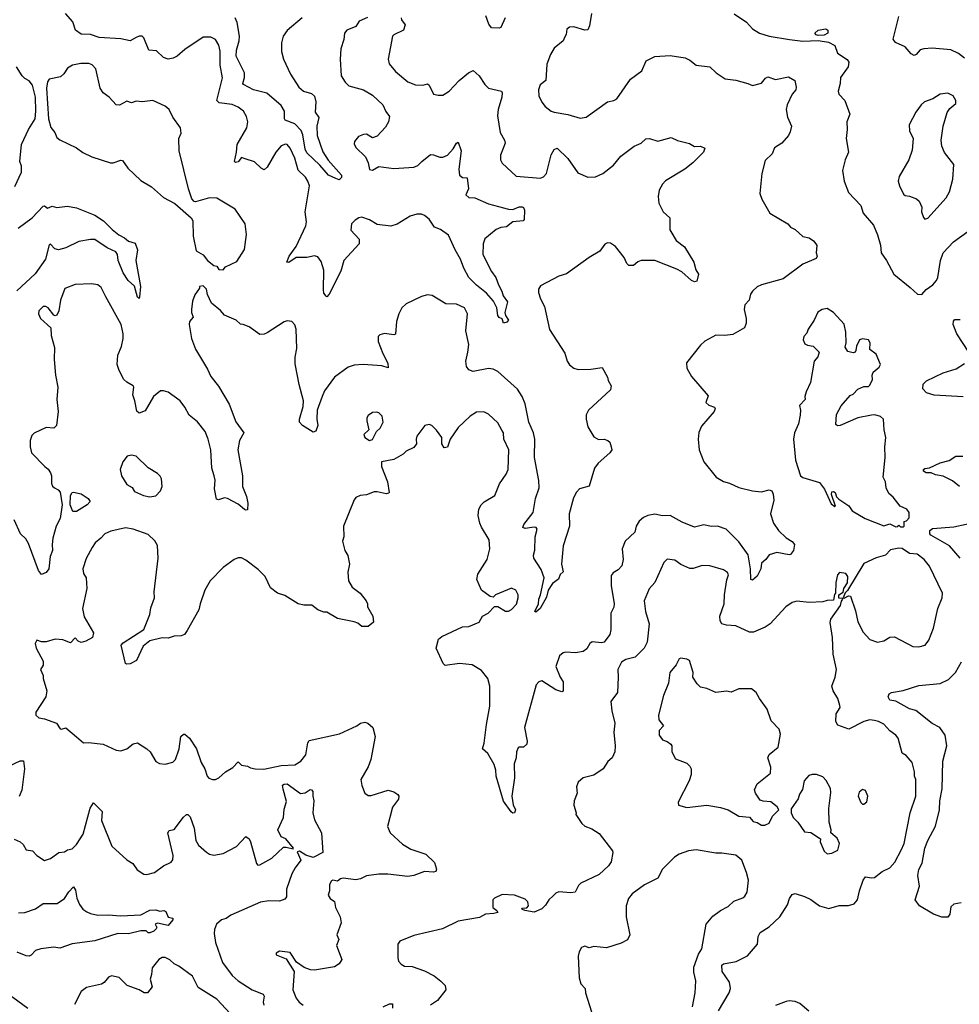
# Model space of a CAD drawing. Extents: x 1954678 to 2060275, y 904822 to 1016299.
# Tile 260 of 467: x 1986072 to 1992230, y 953651 to 960104. Entities that reach past the tile are written whole.
import ezdxf

# ---------------------------------------------------------------- set-up
doc = ezdxf.new("R2010")
doc.units = 0

msp = doc.modelspace()

# ---------------------------------------------------------------- linework, layer by layer
at = {"layer": '0CON20XD'}
for points in [[(1989819.2, 960145), (1989806.6, 960063.4), (1989795, 960038), (1989775, 960034.3), (1989705, 960057.8), (1989675, 960055.8), (1989658.8, 960041.2), (1989654.2, 960005.8), (1989642.9, 959987.1), (1989633.3, 959965), (1989575, 959917.5), (1989551.2, 959875), (1989527, 959813), (1989520, 959705), (1989484.2, 959675.8), (1989472.5, 959645), (1989474.3, 959605), (1989493.4, 959563.4), (1989516.2, 959535), (1989554.6, 959504.6), (1989575, 959496.7), (1989665, 959482.2), (1989745, 959458), (1989785, 959464), (1989925.6, 959564.4), (1989966.4, 959573.6), (1989985, 959585.8), (1990075, 959713.3), (1990150.5, 959769.5), (1990178.8, 959835), (1990235, 959862), (1990335, 959869.2), (1990434.2, 959854.2), (1990465, 959838.8), (1990505.8, 959805.8), (1990594.3, 959794.3), (1990637.5, 959755), (1990695, 959716.2), (1990765, 959708), (1990845, 959686), (1990875, 959671.4), (1990935, 959688.8), (1990959.3, 959720.7), (1990975, 959728.9), (1991025, 959711.1), (1991110.2, 959730.2), (1991152, 959705), (1991161.9, 959661.9), (1991160, 959645), (1991134.2, 959615), (1991101.4, 959545), (1991095.8, 959515.8), (1991104, 959465), (1991130, 959405), (1991122.3, 959367.7), (1991110, 959345), (1991066.2, 959295), (1991018.8, 959265), (1991003.3, 959225), (1990958.8, 959181.2), (1990936, 959095), (1990923.3, 958965), (1990936.4, 958926.4), (1990987.5, 958835), (1991107.5, 958765), (1991123.6, 958743.6), (1991155, 958728), (1991205, 958683.8), (1991246.7, 958675), (1991275.5, 958655.5), (1991290.8, 958635), (1991296.4, 958623.6), (1991293.3, 958575), (1991298.8, 958555), (1991291.2, 958538.8), (1991205, 958501.9), (1991075, 958404.3), (1990935, 958366.9), (1990905, 958352.5), (1990875, 958323.8), (1990862.5, 958305), (1990853.3, 958265), (1990824, 958235), (1990820.8, 958205), (1990834.2, 958145), (1990834.3, 958115), (1990822.5, 958085), (1990745, 958041.1), (1990694.5, 958034.5), (1990635, 958036.7), (1990563, 957997), (1990535, 957971.2), (1990442.5, 957855), (1990445, 957820), (1990476.2, 957765), (1990585, 957637.5), (1990570, 957595), (1990587.7, 957577.7), (1990625, 957563.3), (1990630, 957555), (1990623.1, 957536.9), (1990541.1, 957438.9), (1990522.4, 957397.6), (1990518.6, 957355), (1990525.7, 957285), (1990555.8, 957205), (1990637.1, 957105), (1990685, 957077.1), (1990725, 957066.5), (1990785, 957038.5), (1990875, 957015.7), (1990935, 957010), (1990985, 957021.4), (1991001.2, 957015), (1991010.8, 956995), (1991015.8, 956955), (1990992.5, 956865), (1991011.5, 956805), (1991044.4, 956755), (1991095, 956708.9), (1991135, 956684), (1991151.2, 956665), (1991144, 956625), (1991125, 956598.8), (1991115, 956596), (1991035, 956611.4), (1990985, 956595.8), (1990962.5, 956565), (1990935, 956542), (1990928.5, 956505), (1990905, 956457.1), (1990875, 956431.2), (1990864.2, 956434.2), (1990862.5, 956505), (1990846.4, 956596.4), (1990785, 956681.5), (1990702.5, 956765), (1990646, 956784), (1990605, 956781.4), (1990555, 956792.5), (1990495, 956777.1), (1990415, 956809.7), (1990335, 956853.4), (1990285, 956852.1), (1990235, 956862.9), (1990188.8, 956855), (1990159.8, 956840.2), (1990133, 956817), (1990112.9, 956785), (1990104.4, 956745), (1990040, 956685), (1990021.1, 956635), (1990027.5, 956565), (1990019.2, 956525), (1989995, 956498), (1989960.8, 956479.2), (1989949.5, 956460.5), (1989947.8, 956395), (1989967.5, 956275), (1989965.5, 956254.5), (1989945.6, 956214.4), (1989946.7, 956136.7), (1989946.9, 956105), (1989939.2, 956075), (1989902.5, 956025), (1989885, 956018.8), (1989825, 956026.2), (1989808.8, 956015), (1989789.4, 955980.6), (1989765, 955963.8), (1989714.3, 955954.3), (1989652.3, 955957.7), (1989635, 955953.3), (1989610, 955935), (1989586.2, 955865), (1989614.4, 955795), (1989634.4, 955765), (1989635, 955702.5), (1989625, 955698.8), (1989585, 955711.8), (1989495, 955771.2), (1989475, 955763.3), (1989456.7, 955745), (1989380.6, 955465), (1989398.6, 955375), (1989395.8, 955355), (1989375, 955336.2), (1989345, 955336.2), (1989339.5, 955330.5), (1989328, 955305), (1989326, 955265), (1989312.7, 955227.3), (1989315.6, 955135), (1989297.1, 955015), (1989307.3, 954957.3), (1989321.5, 954925), (1989315.8, 954905), (1989305, 954902.9), (1989292.5, 954912.5), (1989242.1, 954982.1), (1989195.6, 955145), (1989192.3, 955185), (1989181.5, 955221.5), (1989140, 955295), (1989106, 955325), (1989117, 955363), (1989130.8, 955485), (1989153.6, 955603.6), (1989152.5, 955735), (1989140.6, 955785), (1989097.7, 955837.7), (1989036.7, 955875), (1988955, 955884.2), (1988861.7, 955871.7), (1988846.7, 955885), (1988801.2, 955985), (1988817.3, 956042.7), (1988837.7, 956062.3), (1988975, 956124), (1989015, 956126), (1989084.4, 956155.6), (1989105, 956193.8), (1989142.5, 956215), (1989185, 956257.5), (1989205, 956257.5), (1989257, 956227), (1989275, 956226.7), (1989295, 956238.8), (1989327.4, 956272.6), (1989340, 956315), (1989338, 956335), (1989323.3, 956365), (1989295, 956378.8), (1989190, 956335), (1989175, 956320), (1989155, 956322.5), (1989098.8, 956365), (1989069.2, 956435), (1989075, 956470), (1989136.5, 956565), (1989153.8, 956635), (1989150, 956695), (1989097.7, 956777.7), (1989086.8, 956805), (1989076.7, 956855), (1989080.6, 956895), (1989095.5, 956924.5), (1989115.5, 956944.5), (1989185.8, 956985), (1989217.8, 957062.2), (1989261.4, 957125), (1989274.3, 957155), (1989278.6, 957285), (1989246, 957355), (1989244, 957395), (1989232.7, 957412.7), (1989205, 957461.2), (1989145, 957519.2), (1989115, 957532.9), (1989065, 957532), (1989024.4, 957505.6), (1988945, 957430), (1988893.8, 957355), (1988875, 957302.5), (1988855, 957297.5), (1988838.8, 957325), (1988838.8, 957365), (1988803.9, 957413.9), (1988773.6, 957443.6), (1988755, 957450), (1988727.5, 957445), (1988675.8, 957375), (1988670, 957355), (1988673.8, 957325), (1988655, 957300), (1988605, 957276.2), (1988585, 957256.7), (1988525, 957221.2), (1988442.5, 957205), (1988443.8, 957175), (1988482, 957075), (1988493.3, 957005), (1988489.5, 957000.5), (1988475, 956996.2), (1988415, 957010), (1988395, 957008.8), (1988345, 956990), (1988303.6, 956986.4), (1988275, 956972.5), (1988265, 956957.5), (1988193.3, 956785), (1988196.2, 956715), (1988186.7, 956685), (1988203.3, 956625), (1988223, 956593), (1988233.8, 956535), (1988223.6, 956483.6), (1988226.2, 956425), (1988250, 956385), (1988302.5, 956345), (1988342.5, 956295), (1988352.5, 956275), (1988352.5, 956255), (1988387.5, 956195), (1988390, 956155), (1988355, 956127.5), (1988315, 956127.5), (1988288.8, 956148.8), (1988265, 956157.5), (1988155, 956178.8), (1988085, 956220), (1988065, 956220), (1988025, 956236.7), (1987985.9, 956265.9), (1987935, 956266.2), (1987896.1, 956276.1), (1987809.5, 956329.5), (1987762.5, 956345), (1987715, 956381.2), (1987681.1, 956455), (1987635, 956501.1), (1987555, 956562.5), (1987525, 956576), (1987505, 956576), (1987477.5, 956565), (1987405.7, 956514.3), (1987321.2, 956425), (1987286.1, 956363.9), (1987254.3, 956275.7), (1987246.2, 956235), (1987169.3, 956100.7), (1987152.5, 956075), (1987130, 956065), (1987085, 956063.3), (1987045, 956051.2), (1987005, 956053.3), (1986925, 956033.3), (1986881.7, 955998.3), (1986837.5, 955905), (1986795, 955881.9), (1986775, 955879.2), (1986764.4, 955884.4), (1986737.5, 956005), (1986750.8, 956019.2), (1986885, 956107.5), (1986926, 956205), (1986930.9, 956249.1), (1986955.8, 956315), (1986954.2, 956355), (1986978.8, 956575), (1986975, 956657.5), (1986957.9, 956687.9), (1986915, 956730), (1986815.7, 956765.7), (1986765, 956774.3), (1986668.3, 956751.7), (1986630, 956735), (1986604, 956705), (1986566.2, 956675), (1986546, 956645), (1986508.3, 956571.7), (1986485.8, 956505), (1986490.6, 956475), (1986506.9, 956445), (1986512.9, 956375), (1986484.4, 956245), (1986495, 956191.2), (1986556.2, 956085), (1986550, 956055), (1986505, 956030.8), (1986475, 956022.5), (1986455, 956030), (1986435, 956052.5), (1986405, 956020.8), (1986355, 956038.5), (1986305, 956044.5), (1986245, 956026), (1986215, 956026.2), (1986185, 956037.5), (1986174, 956016), (1986180, 955985), (1986225, 955900), (1986226.4, 955873.6), (1986207.5, 955845), (1986226.7, 955805), (1986226.2, 955785), (1986248.8, 955705), (1986243.9, 955666.1), (1986177.5, 955565), (1986177.5, 955545), (1986198.3, 955528.3), (1986235, 955522), (1986314.2, 955494.2), (1986336.4, 955456.4), (1986345, 955453.3), (1986375, 955463.3), (1986443.9, 955403.9)], [(1988063.4, 958333.4), (1988065, 958462.5), (1988048, 958518), (1988025, 958549.2), (1988005, 958556.7), (1987955, 958544.5), (1987884.4, 958545.6), (1987835, 958513.3), (1987822.5, 958515), (1987838, 958555), (1987885, 958616.7), (1987948.2, 958751.8), (1987951.1, 958778.9), (1987944, 958845), (1987970.6, 959015), (1987961.4, 959045), (1987945, 959071.2), (1987897.6, 959117.6), (1987876.1, 959196.1), (1987845, 959262), (1987826, 959285), (1987815, 959288.6), (1987785, 959276.7), (1987750, 959235), (1987695, 959136.2), (1987675, 959120.8), (1987655, 959130.8), (1987611.2, 959171.2), (1987550.8, 959190.8), (1987525, 959200), (1987505, 959171.2), (1987487, 959167), (1987480, 959175), (1987494, 959236), (1987497.1, 959285), (1987560.6, 959395), (1987566.7, 959435), (1987559.5, 959469.5), (1987538, 959505), (1987505, 959531.5), (1987465, 959548), (1987379.7, 959559.7), (1987364.8, 959574.8), (1987402, 959722), (1987386.2, 959805), (1987387, 959897), (1987377, 959937), (1987355, 959974), (1987325, 959990), (1987275, 959988.6), (1987155, 959909.2), (1987105, 959865.7), (1987078.3, 959851.7), (1987045, 959845.6), (1987013.8, 959855), (1986968.9, 959898.9), (1986918.8, 959905), (1986885.5, 959985), (1986875.4, 959995.4), (1986855, 959995.6), (1986835, 959986.5), (1986795, 959964.6), (1986735, 959979.2), (1986593.5, 959986.5), (1986535, 960006.1), (1986475, 960008.9), (1986438, 960035), (1986419.7, 960089.7), (1986372.9, 960145)], [(1988572.5, 960115), (1988573.7, 960103.7), (1988599.5, 960070.5), (1988586.7, 960035), (1988524.7, 960005.3), (1988515.8, 959995), (1988486, 959845), (1988494, 959815), (1988534.3, 959765), (1988615, 959695.7), (1988665.9, 959675.9), (1988715, 959674), (1988745, 959683.3), (1988755.7, 959675.7), (1988785, 959616.7), (1988815, 959608.8), (1988845, 959610), (1988886, 959635), (1988952.5, 959705), (1989013.9, 959756.1), (1989045, 959770), (1989084, 959735), (1989119.7, 959679.7), (1989144.2, 959654.2), (1989228.8, 959635), (1989234.2, 959624.2), (1989232.2, 959595), (1989208.5, 959515), (1989203.1, 959473.1), (1989220.6, 959365), (1989249.2, 959315), (1989254.2, 959295), (1989224.3, 959215), (1989224.3, 959185), (1989235, 959163.8), (1989325, 959078.6), (1989485, 959064.3), (1989505, 959073.3), (1989524.1, 959095.9), (1989555, 959218.8), (1989575, 959253.8), (1989595, 959261.2), (1989664.3, 959195), (1989730.9, 959100.9), (1989795, 959071.9), (1989845, 959074.3), (1989895, 959096.2), (1989965, 959149.4), (1990011.4, 959208.6), (1990100, 959275), (1990145, 959294), (1990175, 959322), (1990200, 959325), (1990255, 959308), (1990342, 959332), (1990382.5, 959312.5), (1990462.1, 959292.1), (1990495, 959272.5), (1990535, 959273.8), (1990562.5, 959262.5), (1990553.8, 959235), (1990483.4, 959166.6), (1990431.2, 959125), (1990305, 959048), (1990284, 959025), (1990264.1, 958985.9), (1990256, 958945), (1990261.2, 958901.2), (1990288.8, 958845), (1990333.3, 958805), (1990334.1, 958725.9), (1990339.2, 958715), (1990375, 958656), (1990430, 958615), (1990491.2, 958515), (1990504, 958464), (1990520, 958435), (1990509.3, 958390.7), (1990495, 958386.7), (1990475, 958394.2), (1990410.9, 958450.9), (1990378.9, 958468.9), (1990235, 958525.8), (1990145, 958525.8), (1990123.4, 958516.6), (1990095, 958492), (1990065, 958493.8), (1990052, 958505), (1990033.8, 958545), (1989976.2, 958616.2), (1989945, 958640), (1989925, 958640.6), (1989906.7, 958633.3), (1989873.4, 958586.6), (1989805.5, 958544.5), (1989655, 958438), (1989605, 958423.3), (1989485, 958360), (1989473, 958337), (1989472.9, 958315), (1989485, 958273.3), (1989512.5, 958225), (1989545, 958073.3), (1989645, 957918.8), (1989661.1, 957865), (1989675, 957841.2), (1989705, 957820), (1989731.7, 957811.7), (1989815, 957814.3), (1989890, 957825), (1989925, 957760), (1989928.3, 957738.3), (1989948.8, 957705), (1989945, 957677.5), (1989800, 957545), (1989784.2, 957515), (1989784.2, 957485), (1989795.7, 957435.7), (1989835, 957370), (1989865, 957352.5), (1989903.6, 957353.6), (1989927.5, 957345), (1989940, 957335), (1989948.8, 957305), (1989954, 957285), (1989940.5, 957265), (1989863.4, 957196.6), (1989839.2, 957165), (1989805, 957045.7), (1989742, 957028), (1989721.9, 957008.1), (1989700.8, 956969.2), (1989673.3, 956865), (1989676, 956785), (1989633.1, 956655), (1989623.3, 956535), (1989634.2, 956485), (1989613.4, 956466.6), (1989603.1, 956436.9), (1989565, 956408.6), (1989535.7, 956365), (1989525, 956318.8), (1989482.9, 956245), (1989455, 956220), (1989448.8, 956225), (1989472.5, 956275), (1989474.8, 956305.2), (1989486.4, 956335), (1989508.9, 956445), (1989490.6, 956500.6), (1989442.3, 956575), (1989440, 956595), (1989447.9, 956627.9), (1989449.7, 956715), (1989464, 956765), (1989456.2, 956775), (1989445, 956776.9), (1989385, 956768.8), (1989370, 956775), (1989376, 956795), (1989438.2, 956875), (1989453.3, 956965), (1989476.5, 957035), (1989473.5, 957083.5), (1989446.1, 957235), (1989448.6, 957355), (1989440, 957395), (1989408.9, 957465), (1989386, 957586), (1989365.5, 957635), (1989335, 957682.2), (1989205, 957798.9), (1989175, 957813.2), (1989145, 957818), (1989045, 957798.5), (1989015, 957808.6), (1989001.5, 957831.5), (1988996.2, 957865), (1989008.5, 957925), (1989015.4, 957975.4), (1988995.7, 958065), (1989008, 958175), (1988988, 958215), (1988935, 958240), (1988865, 958241.2), (1988775, 958296.2), (1988745, 958300), (1988705, 958290), (1988605, 958241.4), (1988577.5, 958215), (1988557.5, 958175), (1988542.5, 958125), (1988535, 958043.3), (1988525, 958038), (1988462.3, 958047.7), (1988431.7, 958038.3), (1988422.3, 958027.7), (1988420.8, 957995), (1988452.5, 957915), (1988485, 957853.3), (1988487.3, 957822.7), (1988445, 957834.5), (1988323, 957843), (1988265, 957840.6), (1988225, 957827.1), (1988135, 957760.8), (1988068.8, 957671.2), (1988055, 957634.2), (1988022.3, 957545), (1988020.4, 957485), (1988026.2, 957443.8), (1988012.7, 957407.3), (1987995, 957400), (1987925, 957443.1), (1987906.9, 957465), (1987905.6, 957485), (1987930.5, 957569.5), (1987931.8, 957605), (1987902.9, 957712.9), (1987878.5, 957848.5), (1987877.9, 957892.1), (1987887.8, 957947.8), (1987884.4, 958075), (1987874.5, 958104.5), (1987855, 958126), (1987825, 958129.2), (1987805, 958124), (1987695, 958052.5), (1987675, 958042), (1987645, 958040), (1987575, 958090), (1987537, 958107), (1987518.3, 958108.3), (1987490, 958135), (1987415, 958166.7), (1987387.7, 958197.7), (1987330, 958245), (1987303, 958303), (1987297, 958337), (1987275, 958360), (1987250, 958355), (1987250, 958345), (1987219.3, 958300.7), (1987205, 958260), (1987198, 958205), (1987198, 958185), (1987208.8, 958155), (1987185.7, 958125), (1987182.5, 958105), (1987197.5, 958015), (1987223.8, 957945), (1987303.4, 957813.4), (1987325.6, 957765), (1987375, 957702.5), (1987445.6, 957585), (1987488.7, 957468.7), (1987540, 957395), (1987512.5, 957345), (1987501.4, 957285), (1987532.9, 957115), (1987532.9, 957045), (1987558.3, 956978.3), (1987567.5, 956935), (1987565, 956892.5), (1987555, 956888.8), (1987545, 956894), (1987505, 956929.2), (1987435, 956965.8), (1987415, 956970), (1987375, 956957.5), (1987361.7, 956961.7), (1987348.3, 957028.3), (1987354, 957085), (1987347.5, 957115)], [(1987922.5, 960115), (1987825, 960032.5), (1987798.5, 959995), (1987787, 959953), (1987788.7, 959895), (1987801.7, 959845), (1987846.8, 959746.8), (1987902, 959662), (1987931.2, 959635), (1987985, 959620), (1988005, 959601.9), (1988013.8, 959565), (1988008, 959498), (1988033, 959463), (1988019.3, 959405), (1988022.3, 959345), (1988058.1, 959238.1), (1988093.4, 959183.4), (1988182.2, 959085), (1988181.2, 959068.8), (1988166, 959054), (1988143.6, 959063.6), (1988095, 959084.2), (1988039.8, 959149.8), (1987955, 959231.6), (1987942.1, 959255), (1987928.5, 959348.5), (1987917.2, 959377.2), (1987875, 959421.8), (1987812.5, 959445), (1987807.5, 959455), (1987807.8, 959505), (1987785, 959541.8), (1987691.4, 959621.4), (1987605, 959643.6), (1987538.2, 959678.2), (1987534.6, 959685), (1987546, 959725), (1987546.5, 959755), (1987491.8, 959865), (1987493.7, 959905), (1987510.7, 959965), (1987513, 959995), (1987497.2, 960085), (1987485, 960115.5)], [(1988352.1, 960117.9), (1988296.9, 960093.1), (1988275, 960059.4), (1988215.7, 960035), (1988200, 960015), (1988196.8, 959973.2), (1988177, 959913), (1988172.5, 959845), (1988179.4, 959735), (1988205.8, 959695), (1988230.2, 959670.2), (1988324.4, 959644.4), (1988385, 959608.6), (1988451.4, 959545), (1988471.7, 959501.7), (1988495, 959470), (1988490, 959435), (1988470.5, 959399.5), (1988415, 959340), (1988385, 959330), (1988345, 959352.5), (1988325, 959350.8), (1988292.7, 959337.3), (1988266.2, 959305), (1988265, 959290), (1988275, 959266.7), (1988338.8, 959205), (1988356.2, 959165), (1988365, 959122.5), (1988385, 959117.5), (1988425, 959142.5), (1988525, 959128), (1988655, 959136.2), (1988682.3, 959147.7), (1988706.7, 959175), (1988765, 959220), (1988785, 959218.8), (1988825, 959203.3), (1988845, 959203.3), (1988875, 959216.2), (1988913.7, 959256.3), (1988935, 959293.8), (1988945, 959300), (1988964.5, 959245), (1988950, 959125), (1988954, 959085), (1988975, 959068.8), (1989005, 959067.5), (1989013.3, 958995), (1988997.1, 958955), (1989015, 958937.5), (1989055.6, 958935.6), (1989145, 958897.5), (1989275, 958861.2), (1989305, 958860.5), (1989345, 958877.1), (1989365, 958878.1), (1989375, 958872.5), (1989380, 958855), (1989378.5, 958795), (1989372.5, 958785), (1989305, 958778.5), (1989263.7, 958746.3), (1989225, 958741.2), (1989195, 958729.4), (1989121.7, 958668.3), (1989109.4, 958635), (1989106.9, 958565), (1989163.3, 958453.3), (1989193.1, 958415), (1989210, 958365), (1989233.1, 958325), (1989240, 958295), (1989268.1, 958255), (1989252, 958185), (1989255.8, 958165.8), (1989276.7, 958135), (1989265, 958121.2), (1989243.8, 958113.8), (1989233.3, 958143.3), (1989215, 958152), (1989206.2, 958165), (1989200, 958215), (1989178.5, 958258.5), (1989130.5, 958310.5), (1989065, 958363.1), (1989015, 958413.3), (1988982.2, 958475), (1988962, 958535), (1988926.6, 958595), (1988881.7, 958691.7), (1988829.4, 958729.4), (1988790, 958745), (1988755, 958796.7), (1988725, 958820.8), (1988705, 958828.6), (1988675, 958829.4), (1988632, 958815), (1988545.3, 958764.7), (1988505, 958750.5), (1988415, 958762.5), (1988365, 958791.1), (1988315, 958808.9), (1988293.8, 958806.2), (1988269.7, 958790.3), (1988246, 958765), (1988242.5, 958725), (1988296.7, 958665), (1988297.1, 958635), (1988196.4, 958525), (1988176.4, 958455), (1988100, 958305), (1988085, 958287.5), (1988080.7, 958290.7), (1988065, 958312.5), (1988063.4, 958333.4)], [(1989253.8, 960115), (1989225, 960052), (1989215, 960047.5), (1989165, 960050), (1989147.5, 960075), (1989128, 960128)], [(1990755, 960141.2), (1990835, 960088.1), (1990874, 960044), (1990921.2, 960015), (1990985, 959995.2), (1991116.7, 959973.3), (1991205, 959963.5), (1991305, 959968), (1991373.6, 959956.4), (1991414.2, 959935), (1991431.4, 959885), (1991495, 959843.3), (1991506.7, 959825), (1991502, 959795), (1991452.5, 959725), (1991449.2, 959685), (1991435.8, 959635), (1991440, 959615), (1991480, 959575), (1991512.5, 959485), (1991494, 959435), (1991495.8, 959385), (1991488.6, 959325), (1991504.2, 959235), (1991481.4, 959185), (1991464.4, 959115), (1991475.5, 959045.5), (1991505, 958972), (1991584.2, 958885), (1991601.2, 958835), (1991667.7, 958757.7), (1991694.2, 958694.2), (1991712.9, 958625), (1991718.1, 958575), (1991754.2, 958525), (1991800.8, 958435), (1991909.1, 958349.1), (1991955.9, 958305.9), (1991985, 958302)], [(1992265, 959852.5), (1992225, 959881.8), (1992175, 959905.6), (1992052.6, 959917.4), (1991996.8, 959913.2), (1991974.5, 959905.5), (1991947.5, 959875), (1991935, 959870), (1991915, 959880.8), (1991875, 959925.8), (1991812.5, 959955), (1991797, 959977), (1991833.3, 960125)], [(1991305, 960000.5), (1991291.2, 960005), (1991284.3, 960015), (1991305, 960034.4), (1991355, 960044.2), (1991368, 960035), (1991368.6, 960015), (1991345, 960002.9), (1991305, 960000.5)], [(1986040.2, 959009.8), (1986082.9, 959105), (1986083.6, 959143.6), (1986072.5, 959175), (1986084, 959285), (1986129.2, 959385), (1986173.1, 959455), (1986178.5, 959505), (1986176, 959595), (1986155.5, 959675.5), (1986135, 959702.5), (1986105, 959717.5), (1986087.5, 959735), (1986050, 959795)], [(1987405, 958463.3), (1987420, 958485), (1987495, 958520), (1987545, 958597.5), (1987558, 958695), (1987548.8, 958765), (1987485, 958862.5), (1987365, 958933.1), (1987315, 958936.7), (1987225, 958910), (1987215, 958912.5), (1987200, 958930), (1987178, 958995), (1987117.5, 959245), (1987114, 959325), (1987129.3, 959360.7), (1987126.2, 959395), (1987076.2, 959465), (1987051.2, 959515), (1987025, 959536), (1986945, 959574.2), (1986875, 959565.8), (1986835, 959569.2), (1986805, 959558.8), (1986775, 959570), (1986725.8, 959544.2), (1986705, 959546.2), (1986658.8, 959595), (1986620, 959625), (1986598.8, 959655), (1986571.2, 959781.2), (1986547.3, 959807.3), (1986525, 959816), (1986472.7, 959817.3), (1986417.5, 959805), (1986386.2, 959785), (1986361.7, 959748.3), (1986339.7, 959730.3), (1986265, 959713.8), (1986255, 959696.7), (1986248.7, 959655), (1986261.4, 959455), (1986277.1, 959397.1), (1986302.5, 959365), (1986315, 959332.5), (1986335, 959316.7), (1986445, 959263.3), (1986485, 959233.8), (1986545, 959204), (1986666.4, 959166.4), (1986685, 959166.7), (1986735, 959182.5), (1986745, 959180), (1986780.5, 959130.5), (1986865, 959050), (1986935, 959007.5), (1987015, 958937.5), (1987088.3, 958898.3), (1987196.7, 958805), (1987206.2, 958785), (1987210, 958685), (1987228.8, 958588.8), (1987275, 958563.3), (1987302.5, 958525), (1987345, 958493.8), (1987365, 958487.5), (1987377.5, 958467.5), (1987405, 958463.3)], [(1992005, 958796.2), (1992025, 958804), (1992145, 958936.7), (1992166.2, 958975), (1992187.7, 959057.7), (1992194, 959155), (1992133.8, 959233.8), (1992116.7, 959275), (1992111.9, 959315), (1992124.2, 959405), (1992150, 959495), (1992168.8, 959521.2), (1992208.6, 959555), (1992208.6, 959575), (1992191.2, 959605), (1992155, 959622.5), (1992105, 959616), (1992057.5, 959585), (1992002.5, 959565), (1991980, 959545), (1991945, 959497.5), (1991901.2, 959415), (1991904.2, 959375), (1991926.9, 959325), (1991921.7, 959248.3), (1991899.2, 959185), (1991836, 959075), (1991830, 959045), (1991838, 959015), (1991865, 958960), (1991875, 958951.2), (1991903.9, 958946.1), (1991950, 958930), (1991966.7, 958915), (1991984, 958875), (1991982.2, 958845), (1991995, 958806.7), (1992005, 958796.2)], [(1986062.8, 958737.2), (1986154.8, 958805.2), (1986225, 958881.2), (1986235, 958883.3), (1986255, 958867.5), (1986285, 958882), (1986315, 958873.1), (1986385, 958880.8), (1986445, 958870.6), (1986565, 958823.1), (1986622, 958785), (1986677.9, 958727.9), (1986722.8, 958692.8), (1986758.8, 958675), (1986785, 958651.2), (1986828.1, 958638.1), (1986843.3, 958595), (1986834, 958525), (1986863.1, 958355), (1986858, 958285), (1986855, 958277.5), (1986844.4, 958284.4), (1986825, 958357.5), (1986784, 958395), (1986750, 958445), (1986718.1, 958525), (1986713.9, 958563.9), (1986702.3, 958582.3), (1986645, 958607.5), (1986565, 958662.2), (1986535, 958662.7), (1986460.6, 958649.4), (1986375, 958608.5), (1986325.5, 958594.5), (1986302.9, 958602.9), (1986275, 958633.3), (1986265, 958627.5), (1986241.8, 958535), (1986172.9, 958437.1), (1986052.4, 958327.6)], [(1991985, 958302), (1992013.8, 958335), (1992056, 958365), (1992081.2, 958395), (1992090, 958415), (1992107.5, 958525), (1992124.5, 958575), (1992192, 958648), (1992286.9, 958715)], [(1987347.5, 957115), (1987331.9, 957165), (1987324.4, 957285), (1987307.8, 957355), (1987287.3, 957405), (1987237.6, 957467.6), (1987181.7, 957511.7), (1987154.6, 957564.6), (1987124.3, 957605), (1987045, 957661.5), (1987015, 957672.2), (1986995, 957671.1), (1986949.4, 957635), (1986895, 957541.2), (1986855, 957524.2), (1986838.8, 957538.8), (1986826.8, 957606.8), (1986812.9, 957645), (1986820, 957695), (1986816, 957705), (1986775, 957727.5), (1986755, 957746), (1986723.8, 957803.8), (1986711.4, 957845), (1986714.3, 957905), (1986738.3, 957961.7), (1986751.1, 958015), (1986750.8, 958045), (1986736.8, 958105), (1986637.4, 958287.4), (1986605, 958348.8), (1986585, 958365.7), (1986543.2, 958373.2), (1986435, 958367.8), (1986367.3, 958342.7), (1986340, 958265), (1986329.2, 958195), (1986315, 958167.5), (1986305, 958162.5), (1986295, 958166.7), (1986259.2, 958215), (1986242.5, 958225), (1986225, 958224.3), (1986198.1, 958195), (1986195.6, 958175), (1986208.6, 958145), (1986276.2, 958085), (1986279.2, 958035), (1986300, 957955), (1986297.7, 957877.7), (1986306.7, 957775), (1986322, 957695), (1986314.6, 957615.4), (1986323.8, 957535), (1986314.3, 957445), (1986295, 957427.1), (1986245, 957432), (1986165.8, 957394.2), (1986151.9, 957378.1), (1986140, 957345), (1986140, 957305), (1986149.2, 957265), (1986236.3, 957176.3), (1986258.8, 957158.8), (1986275, 957134), (1986281.5, 957115), (1986280.5, 957065), (1986287.6, 957047.6), (1986299.2, 957035), (1986325, 957022.5), (1986337.2, 957007.2), (1986350.9, 956925), (1986336.4, 956835), (1986311.4, 956785), (1986289.4, 956705), (1986284.2, 956664.2), (1986287.1, 956625), (1986271.4, 956585), (1986262, 956505), (1986245, 956480.8), (1986215, 956466.7), (1986195, 956493.3), (1986130.6, 956670.6), (1986112.4, 956702.4), (1986076.7, 956735), (1986035, 956826.2)], [(1991865, 956780), (1991870, 956785), (1991870, 956815), (1991885, 956820), (1991901.7, 956838.3), (1991902.5, 956875), (1991887.5, 956895), (1991842.5, 956915), (1991796.2, 956975), (1991768, 956998), (1991751.2, 957035), (1991746, 957075), (1991731.2, 957105), (1991744, 957235), (1991741.2, 957305), (1991748, 957365), (1991737.5, 957415), (1991732.5, 957485), (1991713.8, 957503.8), (1991676.4, 957513.6), (1991655, 957512), (1991565, 957494), (1991450, 957445), (1991431.7, 957441.7), (1991421.2, 957451.2), (1991425.8, 957515.8), (1991455, 957573.3), (1991515, 957640), (1991535, 957650), (1991565, 957682), (1991605, 957700), (1991635, 957700), (1991645, 957707.5), (1991661.2, 957745), (1991660, 957775), (1991666.4, 957793.6), (1991705, 957826.2), (1991714, 957845), (1991685, 957912.5), (1991643, 957943), (1991646.2, 957985), (1991635.9, 958005.9), (1991595, 958012.5), (1991576.2, 958005), (1991556.2, 957965), (1991552.5, 957935), (1991547.5, 957925), (1991535, 957920), (1991499.3, 957929.3), (1991483, 957957), (1991488.6, 957985), (1991487.5, 958055), (1991475, 958107.5), (1991406, 958185), (1991365, 958210.6), (1991332.5, 958205), (1991304.1, 958185.9), (1991280, 958135), (1991238.8, 958075), (1991230.7, 958049.3), (1991211.7, 958028.3), (1991206.7, 958005), (1991218.3, 957978.3), (1991235, 957970), (1991272.5, 957965), (1991312.5, 957925), (1991303.3, 957895), (1991278.8, 957865), (1991256, 957725), (1991226.2, 957665), (1991218, 957635), (1991221.2, 957615), (1991183.3, 957575), (1991190, 957545), (1991188.3, 957511.7), (1991176.2, 957455), (1991150, 957395), (1991142.9, 957355), (1991157, 957217), (1991190, 957115), (1991205, 957102.5), (1991315, 957071.2), (1991346.7, 957026.7), (1991390.8, 956930.8), (1991415, 956912.5), (1991420, 956915), (1991392.3, 956992.3), (1991395, 957010), (1991405, 957012.5), (1991416.1, 957006.1), (1991426.4, 956976.4), (1991440.5, 956960.5), (1991506.7, 956916.7), (1991527.5, 956885), (1991613.9, 956833.9), (1991735, 956786.7), (1991775, 956800), (1991815, 956780), (1991828.3, 956781.7), (1991835, 956790), (1991845, 956780), (1991865, 956780)], [(1992293.1, 957925), (1992215, 958044.5), (1992189.1, 958105), (1992191.8, 958128.2), (1992202.1, 958137.9), (1992235, 958139.6)], [(1992255, 957632.9), (1992065, 957642.2), (1992015, 957659.1), (1991991.4, 957685), (1991992.9, 957715), (1992015, 957737.5), (1992125, 957788.4), (1992210, 957815), (1992265, 957850.8)], [(1988365, 957346.7), (1988385, 957353.3), (1988410, 957405), (1988435, 957427.5), (1988453.3, 957465), (1988446.7, 957505), (1988426.4, 957526.4), (1988411.7, 957531.7), (1988385, 957530), (1988355, 957510), (1988347.5, 957495), (1988347.5, 957475), (1988360, 957415), (1988327.5, 957385), (1988333.3, 957365), (1988365, 957346.7)], [(1986925, 956975.7), (1986965, 956984), (1986994.2, 957015), (1987005.8, 957045), (1987001.5, 957095), (1986991.9, 957111.9), (1986975, 957128.9), (1986915, 957166), (1986835, 957243.3), (1986805, 957250), (1986777, 957243), (1986747.5, 957205), (1986730, 957155), (1986739.4, 957115), (1986775, 957056.7), (1986808.3, 957038.3), (1986825, 957011.2), (1986882.5, 956985), (1986925, 956975.7)], [(1992231.2, 957045), (1992185, 957082.5), (1992125, 957112.1), (1992075, 957120.9), (1992045, 957132.9), (1992013.3, 957133.3), (1991996, 957145), (1991996.2, 957155), (1992005, 957162), (1992035, 957167.1), (1992105, 957198.8), (1992164.7, 957215.3), (1992207.1, 957242.9), (1992253.8, 957243.8)], [(1986445, 956880), (1986420.8, 956880.8), (1986402, 956925), (1986405.5, 956985), (1986415, 957004.2), (1986425, 957008.1), (1986475, 956996), (1986520, 956965), (1986533.3, 956945), (1986513.3, 956925), (1986445, 956880)], [(1992235, 956575.6), (1992166.5, 956656.5), (1992044.4, 956725), (1992037.3, 956735), (1992037.1, 956755), (1992055, 956769.2), (1992195, 956780.8), (1992356.2, 956815)], [(1991965, 955994), (1992006.7, 956005), (1992031.7, 956038.3), (1992061.4, 956115), (1992090.6, 956245), (1992117.1, 956315), (1992120, 956345), (1992035, 956521.2), (1991999.2, 956565), (1991955, 956600), (1991905, 956604.4), (1991855, 956637.1), (1991835, 956639.4), (1991780.5, 956629.5), (1991746.7, 956595), (1991685, 956577.5), (1991605, 956540), (1991498.3, 956361.7), (1991481.7, 956348.3), (1991470, 956315), (1991475, 956312.5), (1991505, 956327.5), (1991516.7, 956325), (1991549.3, 956229.3), (1991565, 956157.5), (1991600.6, 956090.6), (1991645, 956042.5), (1991695, 956023.3), (1991735, 956033.3), (1991774, 956056), (1991805, 956060), (1991925, 955996), (1991965, 955994)], [(1990652.2, 953607.8), (1990721.1, 953725), (1990731.1, 953755), (1990724.4, 953795), (1990675.7, 953865), (1990675, 953906.7), (1990685, 953916.9), (1990768.3, 953931.7), (1990841.4, 953968.6), (1990908.6, 954045), (1990911.9, 954095), (1990925, 954121.2), (1990985, 954157.5), (1991054.3, 954225), (1991105, 954303.3), (1991118, 954345), (1991135, 954370), (1991155, 954377.1), (1991216.4, 954356.4), (1991258.3, 954338.3), (1991315, 954297.1), (1991375, 954279.4), (1991442.6, 954297.4), (1991505, 954298.1), (1991541.4, 954308.6), (1991562.5, 954335), (1991576.9, 954395), (1991600, 954465), (1991615, 954486.7), (1991655, 954478.8), (1991675, 954481.2), (1991725, 954520), (1991775, 954545.8), (1991807.8, 954582.2), (1991849.8, 954660.2), (1991867.9, 954705), (1991908.9, 954905), (1991945.3, 955014.7), (1991945.6, 955125), (1991935.8, 955145), (1991935.7, 955175), (1991921.2, 955235), (1991881.7, 955281.7), (1991856.4, 955296.4), (1991828.6, 955395), (1991815, 955414), (1991775, 955442), (1991735, 955486), (1991700, 955505), (1991675, 955511.1), (1991645, 955514.5), (1991605.4, 955504.6), (1991506.7, 955453.3), (1991435, 955479.2), (1991421.5, 955505), (1991424.2, 955555), (1991448.8, 955595), (1991448.3, 955608.3), (1991433.8, 955655), (1991404.4, 955704.4), (1991395.6, 955735), (1991416.7, 955795), (1991424.4, 955845), (1991404.1, 955945), (1991399.2, 956055), (1991383.9, 956153.9), (1991389.2, 956175), (1991451.2, 956265), (1991457.5, 956292.5), (1991467.5, 956305), (1991465, 956310), (1991441.7, 956311.7), (1991440, 956335), (1991468.3, 956351.7), (1991474.1, 956375.9), (1991497.5, 956412.5), (1991500, 956455), (1991487.5, 956475), (1991445, 956480), (1991432.5, 956465), (1991421.2, 956415), (1991420, 956345), (1991413, 956337), (1991405, 956300), (1991365, 956297.5), (1991335, 956287.5), (1991246.4, 956283.6), (1991165, 956293.3), (1991135, 956283.8), (1991094.5, 956255.5), (1990990, 956145), (1990957, 956123), (1990881.1, 956088.9), (1990855, 956090), (1990765, 956130.9), (1990705.4, 956135.4), (1990674.2, 956145), (1990662.9, 956165), (1990660.4, 956195), (1990690.2, 956275), (1990692.5, 956335), (1990707.2, 956432.8), (1990717.5, 956465), (1990711.2, 956481.2), (1990685, 956497.5), (1990595, 956524), (1990545, 956525.7), (1990485, 956507.5), (1990465, 956507.5), (1990405, 956534.2), (1990365, 956561.2), (1990315, 956568), (1990294.6, 956545.4), (1990235, 956416.2), (1990197.2, 956372.8), (1990165.6, 956295), (1990174.4, 956225), (1990196.7, 956145), (1990184.6, 956025), (1990164.5, 955985), (1990105, 955926.7), (1990045, 955911.5), (1990016, 955894), (1989991.5, 955845), (1989994.4, 955795), (1989991.1, 955695), (1989945.7, 955635), (1989953, 955573), (1989972.3, 955492.3), (1989965.3, 955435), (1989975.5, 955345), (1989972, 955305), (1989954.1, 955265.9), (1989927.7, 955242.3), (1989896.7, 955195), (1989835, 955152), (1989766.1, 955133.9), (1989733.2, 955106.8), (1989720.8, 955075), (1989726, 955035), (1989706.7, 954985), (1989703.8, 954955), (1989720, 954905), (1989717.5, 954895), (1989756.7, 954835), (1989775, 954818.8), (1989821.2, 954801.2), (1989870.3, 954770.3), (1989957.1, 954657.1), (1989960, 954645), (1989948, 954585), (1989931.2, 954558.8), (1989868.9, 954501.1), (1989748.8, 954445), (1989735, 954430), (1989712.5, 954385), (1989685, 954381.2), (1989605, 954388), (1989585, 954380), (1989568.3, 954361.7), (1989540, 954335), (1989519.3, 954300.7), (1989495, 954275.7), (1989445, 954255.6), (1989382.5, 954265), (1989362.5, 954275), (1989368.3, 954281.7), (1989396.8, 954283.2), (1989407.1, 954295), (1989403, 954323), (1989385, 954340.8), (1989315.9, 954365.9), (1989235, 954370), (1989185, 954346.7), (1989173.8, 954335), (1989173.3, 954285), (1989200, 954265), (1989205, 954253.3), (1989180, 954245), (1989125, 954240.8), (1989085, 954219.4), (1988945, 954196.2), (1988842.5, 954145), (1988655, 954102.5), (1988563.3, 954065), (1988550, 954045), (1988550, 953955), (1988554.3, 953934.3), (1988573, 953913), (1988595, 953900), (1988645, 953898.5), (1988725, 953870.5), (1988787.6, 953837.6), (1988833.1, 953803.1), (1988861.4, 953775), (1988864.3, 953745), (1988810, 953675), (1988763.8, 953645)], [(1990955, 954823.8), (1990985, 954837.5), (1991005.9, 954884.1), (1991047.5, 954925), (1991037.5, 954945), (1990995, 954977.5), (1990945, 954981.2), (1990925, 954988.8), (1990893.9, 955033.9), (1990887, 955057), (1990905, 955096.7), (1990993.9, 955166.1), (1990994.2, 955205), (1990975.8, 955265), (1990985, 955288.8), (1991042.5, 955335), (1991058.8, 955421.2), (1991050, 955455), (1990997.7, 955507.7), (1990970, 955585), (1990920, 955655), (1990900, 955695), (1990868.3, 955718.3), (1990785, 955718.8), (1990735, 955696.7), (1990705, 955704), (1990635, 955693.8), (1990575, 955721.2), (1990535, 955730), (1990511.2, 955751.2), (1990483.3, 955795), (1990486.2, 955825), (1990463, 955903), (1990445, 955913.3), (1990405, 955918.8), (1990393.3, 955915), (1990373.6, 955876.4), (1990333.3, 955825), (1990323.8, 955755), (1990292, 955675), (1990258, 955545), (1990260, 955515), (1990291.2, 955475), (1990263.3, 955445), (1990263.8, 955415), (1990285, 955383.8), (1990315, 955373.8), (1990339.2, 955355), (1990345.8, 955345), (1990346, 955305), (1990370.3, 955260.3), (1990445, 955230), (1990465, 955212.5), (1990473.3, 955195), (1990473, 955157), (1990460, 955115), (1990387.5, 954975), (1990390, 954955), (1990445, 954940.8), (1990575, 954955.8), (1990665, 954940), (1990714.5, 954924.5), (1990785, 954884.2), (1990855, 954876.7), (1990879.3, 954849.3), (1990905, 954842.5), (1990935, 954823.8), (1990955, 954823.8)], [(1992242.5, 954315), (1992195, 954306), (1992175, 954290), (1992169.2, 954240.8), (1992155, 954221.2), (1992115, 954222), (1992061, 954241), (1991969.1, 954295), (1991942.1, 954335), (1991970.5, 954425), (1991958.8, 954495), (1991964.6, 954535), (1991986.7, 954575), (1992004.7, 954675), (1992023.8, 954725), (1992075, 954818.8), (1992099.8, 954925), (1992102.4, 954985), (1992117.2, 955062.8), (1992121.6, 955245), (1992148.2, 955345), (1992137.8, 955415), (1992102.9, 955465), (1992051.5, 955491.5), (1991945.7, 955575.7), (1991905, 955587.7), (1991815, 955638), (1991775, 955644), (1991764.1, 955665.9), (1991770, 955685), (1991785, 955693.8), (1991862.7, 955707.3), (1991965, 955739.1), (1992105, 955753.5), (1992159.5, 955780.5), (1992205, 955824.3), (1992244.7, 955895.3)], [(1986443.9, 955403.9), (1986490, 955365), (1986523.6, 955366.4), (1986620, 955355), (1986705, 955316.7), (1986735, 955311.2), (1986775, 955324), (1986815, 955358.8), (1986845, 955363.3), (1986905.8, 955325.8), (1986926.7, 955305), (1986965, 955241.2), (1986989.4, 955229.4), (1987025, 955224.3), (1987075, 955238.6), (1987092.5, 955255), (1987116.7, 955325), (1987127.5, 955405), (1987145, 955420.8), (1987155, 955420.8), (1987186, 955395), (1987231.4, 955325), (1987261.4, 955235), (1987286, 955195), (1987301.2, 955145), (1987312.7, 955132.7), (1987335, 955123.8), (1987355, 955124), (1987376.7, 955135), (1987420, 955175), (1987467.9, 955202.1), (1987505, 955240), (1987525, 955217.5), (1987565, 955212), (1987585, 955200), (1987614.3, 955194.3), (1987671.7, 955191.7), (1987785, 955214.7), (1987875, 955220.4), (1987915.6, 955245), (1987947.9, 955285), (1987960, 955365), (1987969.3, 955380.7), (1988167, 955423), (1988282.5, 955475), (1988305, 955493.3), (1988335, 955500), (1988353.6, 955493.6), (1988385.8, 955465.8), (1988400.8, 955405), (1988374.1, 955255.9), (1988355, 955207.5), (1988308.8, 955125), (1988313.8, 955085), (1988333.3, 955035), (1988355, 955020), (1988375, 955018.8), (1988486.8, 955053.2), (1988525, 955043.1), (1988550, 955025), (1988556, 955015), (1988554, 954995), (1988515, 954943.3), (1988482.5, 954815), (1988499.4, 954775), (1988580.7, 954700.7), (1988635, 954667.8), (1988735, 954634.3), (1988791.1, 954581.1), (1988804, 954536), (1988798.6, 954521.4), (1988785, 954516), (1988725, 954520), (1988655, 954494.3), (1988615, 954487.8), (1988485, 954504.3), (1988425.8, 954504.2), (1988345, 954492), (1988305, 954472), (1988275, 954465.8), (1988191.9, 954478.1), (1988175, 954474), (1988155, 954458), (1988125, 954463.8), (1988115, 954460), (1988102.5, 954435), (1988102.5, 954395), (1988093.3, 954365), (1988106.7, 954345), (1988136.2, 954325), (1988142.5, 954285), (1988173, 954223), (1988180, 954185), (1988150, 954105), (1988163.1, 954075), (1988148.9, 954035), (1988182.5, 953945), (1988166.2, 953915), (1988135, 953896), (1988005, 953874.2), (1987977.1, 953877.1), (1987937.5, 953892.5), (1987887, 953927), (1987845, 953990), (1987775, 953998.8), (1987752.5, 953985), (1987752.5, 953975), (1987818, 953948), (1987871.2, 953865), (1987861.4, 953745), (1987885, 953690), (1987903.8, 953665), (1987930, 953645)], [(1986005, 955212.9), (1986075, 955245.6), (1986096.4, 955246.4), (1986103.1, 955195), (1986085, 955053.3), (1986067.6, 955012.4)], [(1991365, 954636.7), (1991395, 954642), (1991435, 954660), (1991444.2, 954705), (1991430.3, 954740.3), (1991387.5, 954775), (1991390, 954795), (1991378, 954845), (1991374.3, 954935), (1991388.3, 955038.3), (1991386.1, 955066.1), (1991358.3, 955118.3), (1991335, 955142.5), (1991295, 955157.5), (1991265, 955157.5), (1991245, 955150), (1991213.3, 955115), (1991201.7, 955058.3), (1991182.3, 955027.7), (1991173.6, 954996.4), (1991128.3, 954931.7), (1991127.5, 954905), (1991142.5, 954875), (1991172.5, 954845), (1991215, 954780), (1991257, 954777), (1991315, 954740), (1991320, 954735), (1991317.5, 954715), (1991344.2, 954654.2), (1991365, 954636.7)], [(1986035, 954732), (1986075.5, 954715.5), (1986095, 954698), (1986115, 954663.8), (1986155, 954656.2), (1986185, 954626.2), (1986235, 954593.3), (1986273.6, 954606.4), (1986327.5, 954645), (1986365, 954650.8), (1986385, 954662.9), (1986415, 954668.9), (1986445, 954698.6), (1986488.5, 954765), (1986533.2, 954936.8), (1986555, 954971.2), (1986612.9, 954915), (1986609.1, 954855), (1986675, 954686.2), (1986775, 954596.7), (1986812.7, 954572.7), (1986842.2, 954532.2), (1986885, 954504), (1986905, 954500.8), (1986955, 954514), (1987015, 954558.8), (1987065, 954582.5), (1987075, 954597.5), (1987078, 954625), (1987043.5, 954775), (1987050.7, 954789.3), (1987085, 954797.1), (1987145, 954877.8), (1987164.6, 954895.4), (1987175, 954895.7), (1987190, 954880), (1987215.5, 954805), (1987225.6, 954725), (1987245, 954694.2), (1987297.4, 954647.4), (1987315.6, 954635.6), (1987345, 954628.6), (1987405, 954638.6), (1987492, 954685), (1987555, 954750), (1987575, 954736.2), (1987585.5, 954715.5), (1987623, 954573), (1987633.3, 954563.3), (1987645, 954564), (1987725, 954609.2), (1987800.5, 954679.5), (1987818.6, 954681.4), (1987865, 954668.8), (1987867, 954673), (1987815.7, 954735.7), (1987785, 954748), (1987764.2, 954794.2), (1987801.8, 954875), (1987805, 954930), (1987821, 954979), (1987799.1, 955060.9), (1987793.9, 955086.1), (1987805, 955093.8), (1987825, 955095.1), (1987912.3, 955032.3), (1987942.5, 955037.5), (1987975, 955059.2), (1987985, 955056.7), (1987993.3, 955045), (1987992.5, 955015), (1988000, 954985), (1987993.3, 954905), (1988005, 954860), (1988050, 954775), (1988059.2, 954645), (1987995, 954612.3), (1987948.1, 954628.1), (1987905.6, 954655), (1987890, 954650), (1987915.4, 954595), (1987877.3, 954545), (1987856.5, 954505), (1987821.2, 954405), (1987820.9, 954355), (1987809.4, 954340.6), (1987774.2, 954325.8), (1987705, 954329.4), (1987649.5, 954320.5), (1987456.2, 954235), (1987426.2, 954213.8), (1987395, 954204.4), (1987361.4, 954175), (1987348.5, 954141.5), (1987345.7, 954114.3), (1987356.4, 954055), (1987402.1, 953925), (1987465, 953839.5), (1987504.2, 953804.2), (1987594.6, 953744.6), (1987667.5, 953717.5), (1987673.3, 953705), (1987667.8, 953665), (1987671.8, 953645)], [(1991605, 954963.3), (1991625, 954977.5), (1991631.2, 955015), (1991615, 955052.5), (1991595, 955057.5), (1991575, 955040), (1991566.7, 955015), (1991585, 954972.5), (1991595, 954963.3), (1991605, 954963.3)], [(1990482.2, 953635), (1990498.5, 953725), (1990503.5, 953805), (1990490.6, 953860.6), (1990490, 953895), (1990521.8, 953978.2), (1990542.5, 954015), (1990571.2, 954175), (1990615, 954228.8), (1990665, 954266.2), (1990715, 954292), (1990753.4, 954326.6), (1990811.4, 954348.6), (1990825, 954358.8), (1990840.8, 954385), (1990849.4, 954465), (1990836.7, 954515), (1990805.6, 954595), (1990765, 954627.5), (1990675, 954642.2), (1990635, 954640.5), (1990505, 954662.5), (1990455, 954656.5), (1990395, 954634.2), (1990364.5, 954615.5), (1990284.1, 954535.9), (1990255, 954476.7), (1990167, 954433), (1990086.7, 954375), (1990061.2, 954345), (1990046, 954295), (1990046.2, 954225), (1990070, 954105), (1990055, 954073.3), (1990015, 954052), (1989918.3, 954021.7), (1989835, 954028.5), (1989805, 954020.8), (1989775, 954032.5), (1989755, 954022.5), (1989739.2, 953995), (1989733, 953967), (1989739.4, 953825), (1989749.2, 953785), (1989779.2, 953755), (1989780, 953725), (1989818.8, 953601.2)], [(1986065, 954250), (1986105, 954252.9), (1986175, 954275.4), (1986225, 954310.4), (1986317.6, 954312.4), (1986365, 954343.3), (1986395, 954388.9), (1986425, 954420), (1986438, 954398), (1986446.7, 954346.7), (1986464.3, 954304.3), (1986486.2, 954275), (1986512.5, 954257.5), (1986536.7, 954245), (1986585, 954233.8), (1986652.6, 954237.4), (1986735, 954230.4), (1986865, 954236.4), (1986925, 954266.7), (1986965, 954270.8), (1986990.8, 954260.8), (1987015.8, 954265.8), (1987030, 954260), (1987045, 954222.5), (1987076.7, 954215), (1987076.7, 954205), (1987045, 954166.7), (1986975, 954182.5), (1986960, 954175), (1986970, 954155), (1986967.5, 954145), (1986950.7, 954129.3), (1986925, 954120), (1986915, 954120), (1986901.7, 954131.7), (1986865, 954133.3), (1986785, 954113.3), (1986715, 954114.3), (1986565, 954066.5), (1986415, 954047.5), (1986335, 954018), (1986295, 954025.7), (1986210, 954015), (1986176.4, 954003.6), (1986148, 953972), (1986135, 953966.2), (1986115, 953968), (1986055, 953991.5)], [(1987450.4, 953590.4), (1987365, 953683.8), (1987240.8, 953760.8), (1987205, 953835.5), (1987115, 953901.2), (1987085, 953915.4), (1987055, 953942.9), (1987025, 953958.5), (1987005, 953957.5), (1986984, 953945), (1986939.7, 953890.3), (1986936.2, 953845), (1986926.5, 953815), (1986940.4, 953765), (1986909.2, 953725), (1986888, 953725), (1986855, 953745.5), (1986775.8, 953775), (1986725, 953826.2), (1986673.6, 953836.4), (1986655, 953827.5), (1986625.9, 953794.1), (1986607.7, 953782.3), (1986509.5, 953760.5), (1986474.2, 953735), (1986430.2, 953649.8)], [(1986125, 953624), (1986026.2, 953696.2), (1985980.7, 953740.7), (1985937.3, 953807.3), (1985915, 953818.1), (1985895, 953817.1), (1985865, 953804.4), (1985805, 953804.2), (1985775, 953766.2), (1985763.4, 953733.4), (1985773.1, 953675), (1985817.8, 953585)], [(1988455.3, 953634.7), (1988495, 953653.1), (1988515, 953653.3), (1988515.6, 953625)], [(1991245, 953606.2), (1991185, 953655.8), (1991155, 953669.2), (1991115, 953672.5), (1991095, 953670), (1991025, 953641.9)]]:
    msp.add_lwpolyline(points, dxfattribs=at)

doc.saveas('drawing.dxf')
